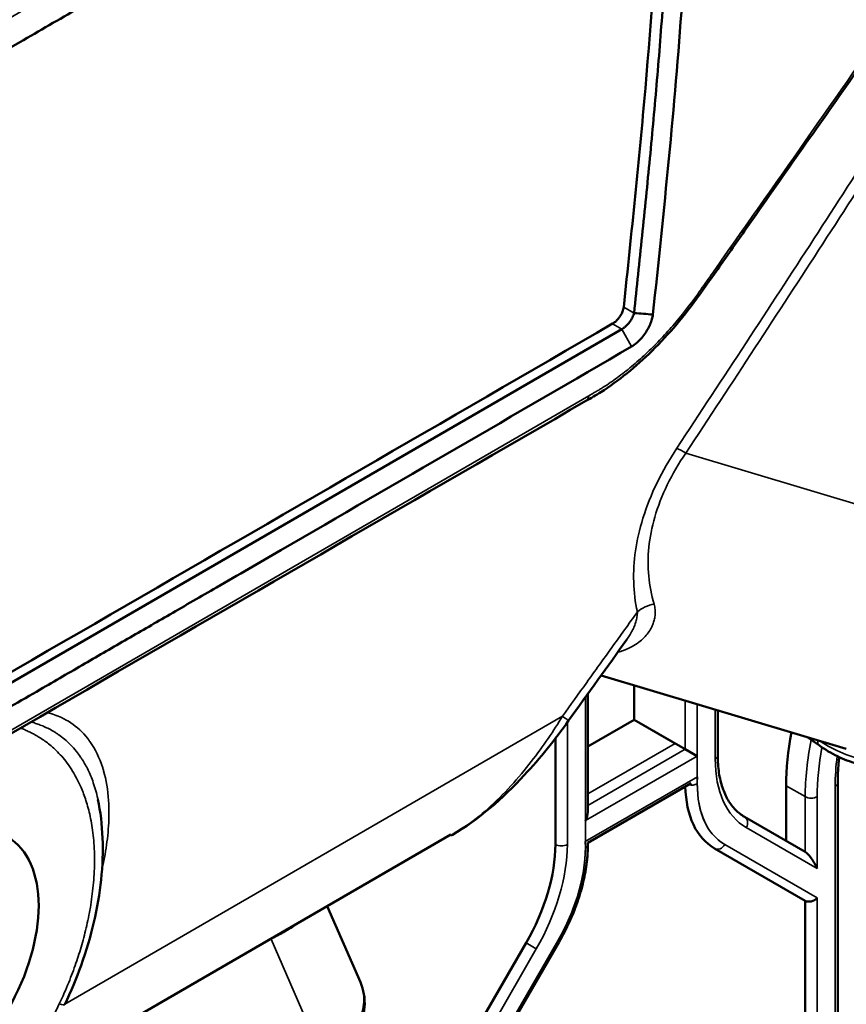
# Model space of a CAD drawing. Header units: millimetres. Extents: x 0 to 14369, y -869 to 2970.
# Tile 568 of 656: x 3769 to 3798, y 1432 to 1467. Entities that reach past the tile are written whole.
import ezdxf

# ---------------------------------------------------------------- set-up
doc = ezdxf.new("R2010")
doc.units = ezdxf.units.MM
doc.header["$LTSCALE"] = 10
doc.layers.add('Sichtbar (ISO)', color=7, linetype='Continuous', lineweight=50)
doc.layers.add('Sichtbar schmal (ISO)', color=7, linetype='Continuous', lineweight=35)

msp = doc.modelspace()

# ---------------------------------------------------------------- linework, layer by layer
at = {"layer": 'Sichtbar (ISO)'}
for p, q in [((3754.408, 1435.092), (3790.074, 1455.734)), ((3790.253, 1444.758), (3790.253, 1444.758)), ((3789.339, 1443.486), (3798.014, 1440.891)), ((3790.513, 1443.135), (3790.513, 1441.918)), ((3790.513, 1441.918), (3790.513, 1443.135)), ((3788.869, 1442.831), (3788.869, 1438.642)), ((3788.869, 1442.831), (3788.869, 1438.642)), ((3793.465, 1440.65), (3793.465, 1442.252)), ((3793.465, 1440.65), (3793.465, 1442.252)), ((3787.72, 1441.893), (3787.72, 1441.891)), ((3788.869, 1440.969), (3790.513, 1441.918)), ((3790.513, 1441.918), (3788.869, 1440.969)), ((3791.963, 1441.081), (3790.513, 1441.918)), ((3790.513, 1441.918), (3792.316, 1440.877)), ((3787.72, 1441.639), (3787.72, 1441.638)), ((3787.72, 1441.251), (3787.72, 1437.506)), ((3796.614, 1441.31), (3797.062, 1440.999)), ((3792.741, 1440.632), (3792.316, 1440.877)), ((3788.869, 1437.56), (3792.529, 1439.673)), ((3795.887, 1437.632), (3795.887, 1439.583)), ((3795.887, 1439.583), (3795.887, 1437.632)), ((3797.708, 1439.685), (3797.708, 1405.065)), ((3797.708, 1439.685), (3797.708, 1405.065)), ((3771.537, 1439.094), (3771.537, 1439.094)), ((3796.559, 1437.244), (3794.413, 1438.483)), ((3794.413, 1438.483), (3796.559, 1437.244)), ((3784.024, 1437.851), (3768.487, 1428.867)), ((3788.869, 1437.56), (3788.869, 1437.489)), ((3793.352, 1437.363), (3796.559, 1435.512)), ((3793.352, 1437.363), (3796.559, 1435.512)), ((3796.559, 1435.512), (3796.559, 1404.575)), ((3779.651, 1435.322), (3780.822, 1432.634)), ((3786.685, 1434.021), (3780.978, 1424.136)), ((3787.855, 1434.063), (3782.148, 1424.178)), ((3787.855, 1434.063), (3782.148, 1424.178))]:
    msp.add_line(p, q, dxfattribs=at)
for centre, major_axis, ratio, start_param, end_param in [((-11837.254, 10466.773), (-22051.119, 0), 0.57735, 2.356194, 2.360779), ((-11837.254, 10466.404), (22051.101, 0), 0.57735, 5.497787, 5.502377), ((-11837.254, 10462.435), (-22050.881, 0), 0.57735, 2.356194, 2.360784), ((3792.405, 1457.225), (0.408, -0.29), 0.004388, 6.277445, 6.283257), ((-11837.259, 10435.72), (-22047.98, 0), 0.57735, 2.35627, 2.358553), ((3788.553, 1453.626), (0.251, -0.433), 0.578803, 6.275987, 6.283156), ((3786.566, 1443.049), (1.626, -1.165), 0.00337, 6.283184, 6.283864), ((3802.251, 1443.257), (4.5, 7.794), 0.57735, 2.111686, 2.356194), ((3802.251, 1443.257), (-4.5, -7.794), 0.57735, 5.253278, 5.497787), ((3795.852, 1441.694), (-2.5, -4.33), 0.57735, 5.522643, 6.283185), ((3788.569, 1438.468), (0.212, 0.367), 0.57735, 4.712389, 5.497787), ((3770.997, 1439.093), (-0.625, -1.083), 0.57735, 1.127642, 1.134435), ((3784.185, 1435.465), (-2.5, -4.33), 0.57735, 1.570796, 2.356194), ((3796.771, 1436.775), (0.277, -0.48), 0.239146, 1.178097, 2.748894), ((3796.771, 1436.775), (0.277, -0.48), 0.239146, 1.178097, 2.748894), ((3796.771, 1435.736), (0.277, 0.16), 0.717439, 3.534292, 5.105088), ((3796.771, 1435.736), (0.277, 0.16), 0.717439, 3.534292, 5.105088)]:
    msp.add_ellipse(centre, major_axis=major_axis, ratio=ratio, start_param=start_param, end_param=end_param, dxfattribs=at)
msp.add_ellipse((3765.694, 1433.173), major_axis=(-2.65, -4.59), ratio=0.57735, dxfattribs=at)
for points, knots in [([(3879.949, 1536.495), (3856.57, 1522.788), (3833.136, 1509.11), (3791.506, 1484.915), (3773.332, 1474.387), (3755.127, 1463.876)], [0, 0, 0, 0, 10.000026, 10.000026, 17.72403, 17.72403, 17.72403, 17.72403]), ([(3818.525, 1495.897), (3816.59, 1492.549), (3814.581, 1489.237), (3810.959, 1483.491), (3809.371, 1481.04), (3805.338, 1474.948), (3802.865, 1471.324), (3799.116, 1465.915), (3797.859, 1464.117), (3795.969, 1461.422), (3795.338, 1460.524), (3794.391, 1459.178), (3794.076, 1458.729), (3793.602, 1458.056), (3793.444, 1457.832), (3793.207, 1457.496), (3793.128, 1457.384), (3793.01, 1457.215), (3792.97, 1457.159), (3792.921, 1457.089), (3792.911, 1457.075), (3792.894, 1457.051), (3792.887, 1457.04), (3792.857, 1456.998), (3792.835, 1456.967), (3792.812, 1456.935)], [0.002226, 0.002226, 0.002226, 0.002226, 1.164965, 1.164965, 2.041349, 2.041349, 3.357354, 3.357354, 4.015648, 4.015648, 4.344804, 4.344804, 4.509383, 4.509383, 4.591673, 4.591673, 4.632817, 4.632817, 4.65339, 4.65339, 4.658533, 4.658533, 4.66239, 4.66239, 4.673955, 4.673955, 4.673955, 4.673955]), ([(3756.14, 1458.573), (3758.751, 1460.084), (3761.361, 1461.595), (3765.57, 1464.031), (3767.17, 1464.957), (3769.467, 1466.287), (3770.165, 1466.691), (3771.394, 1467.402), (3771.925, 1467.709), (3772.965, 1468.311), (3773.474, 1468.605), (3774.483, 1469.189), (3774.983, 1469.479), (3776.04, 1470.091), (3776.598, 1470.413), (3777.924, 1471.181), (3778.693, 1471.626), (3783.577, 1474.453), (3787.692, 1476.834), (3791.806, 1479.215)], [0.000021, 0.000021, 0.000021, 0.000021, 1.107814, 1.107814, 1.787009, 1.787009, 2.08345, 2.08345, 2.309012, 2.309012, 2.525074, 2.525074, 2.737528, 2.737528, 2.974409, 2.974409, 3.300915, 3.300915, 5.050118, 5.050118, 5.050118, 5.050118]), ([(3791.474, 1479.012), (3791.533, 1476.61), (3791.504, 1474.186), (3791.402, 1471.73), (3791.301, 1469.274), (3791.127, 1466.787), (3790.905, 1464.257), (3790.684, 1461.728), (3790.416, 1459.156), (3790.137, 1456.514)], [0, 0, 0, 0, 0.333333, 0.333333, 0.333333, 0.666667, 0.666667, 0.666667, 1, 1, 1, 1]), ([(3790.504, 1456.302), (3790.6, 1457.213), (3790.792, 1459.035), (3791.068, 1461.778), (3791.321, 1464.536), (3791.539, 1467.317), (3791.713, 1470.126), (3791.87, 1473.918), (3791.887, 1476.826), (3791.839, 1478.801)], [0, 0, 0, 0, 0.125, 0.25, 0.375, 0.5, 0.625, 0.75, 1, 1, 1, 1]), ([(3792.508, 1478.805), (3792.557, 1476.831), (3792.546, 1474.89), (3792.434, 1471.059), (3792.333, 1469.17), (3791.94, 1463.565), (3791.561, 1459.932), (3791.172, 1456.251)], [0.000036, 0.000036, 0.000036, 0.000036, 0.715627, 0.715627, 1.431969, 1.431969, 2.86511, 2.86511, 2.86511, 2.86511]), ([(3792.812, 1456.935), (3792.309, 1456.227), (3791.739, 1455.554), (3790.564, 1454.397), (3789.945, 1453.893), (3789.154, 1453.394), (3788.978, 1453.294), (3788.803, 1453.193)], [0, 0, 0, 0, 0.2605035, 0.2605035, 0.5151875, 0.5151875, 0.5893666, 0.5893666, 0.5893666, 0.5893666]), ([(3789.743, 1455.924), (3789.743, 1455.924), (3789.743, 1455.924), (3789.743, 1455.924), (3789.743, 1455.924), (3789.743, 1455.924), (3789.743, 1455.924), (3789.743, 1455.924), (3789.743, 1455.924), (3789.743, 1455.925), (3789.744, 1455.925), (3789.744, 1455.925), (3789.744, 1455.925), (3789.744, 1455.925), (3789.744, 1455.925), (3789.744, 1455.925), (3789.744, 1455.925), (3789.745, 1455.925), (3789.745, 1455.925), (3789.778, 1455.944), (3789.81, 1455.968), (3789.874, 1456.023), (3789.904, 1456.053), (3789.958, 1456.116), (3789.982, 1456.148), (3790.036, 1456.229), (3790.063, 1456.278), (3790.099, 1456.361), (3790.111, 1456.394), (3790.128, 1456.456), (3790.134, 1456.486), (3790.137, 1456.514)], [0.0000011, 0.0000011, 0.0000011, 0.0000011, 0.0000041, 0.0000041, 0.0000099, 0.0000099, 0.0000201, 0.0000201, 0.0000353, 0.0000353, 0.0000591, 0.0000591, 0.000097, 0.000097, 0.0001572, 0.0001572, 0.0002529, 0.0002529, 0.0003579, 0.0003579, 0.0209236, 0.0209236, 0.0405613, 0.0405613, 0.0584621, 0.0584621, 0.0837881, 0.0837881, 0.1008964, 0.1008964, 0.1171707, 0.1171707, 0.1171707, 0.1171707]), ([(3790.074, 1455.734), (3790.097, 1455.747), (3790.12, 1455.763), (3790.168, 1455.799), (3790.192, 1455.819), (3790.262, 1455.884), (3790.306, 1455.933), (3790.386, 1456.038), (3790.42, 1456.093), (3790.474, 1456.201), (3790.494, 1456.254), (3790.504, 1456.302)], [0.00000264, 0.00000264, 0.00000264, 0.00000264, 0.00989513, 0.00989513, 0.01984048, 0.01984048, 0.0396651, 0.0396651, 0.05958944, 0.05958944, 0.0798544, 0.0798544, 0.0798544, 0.0798544]), ([(3791.172, 1456.251), (3791.17, 1456.251), (3791.17, 1456.251), (3791.058, 1456.259), (3790.948, 1456.268), (3790.727, 1456.285), (3790.615, 1456.293), (3790.504, 1456.302)], [-0.00031347, -0.00031347, -0.00031347, -0.00031347, 0, 0, 0.03317282, 0.03317282, 0.06669491, 0.06669491, 0.06669491, 0.06669491]), ([(3791.172, 1456.251), (3791.166, 1456.197), (3791.155, 1456.141), (3791.122, 1456.021), (3791.1, 1455.958), (3791.031, 1455.799), (3790.979, 1455.703), (3790.875, 1455.548), (3790.829, 1455.486), (3790.725, 1455.366), (3790.668, 1455.308), (3790.545, 1455.201), (3790.479, 1455.153), (3790.414, 1455.115), (3790.414, 1455.115), (3790.414, 1455.115), (3790.414, 1455.115), (3790.413, 1455.115), (3790.413, 1455.115), (3790.413, 1455.115), (3790.413, 1455.115), (3790.413, 1455.115)], [0.0000351, 0.0000351, 0.0000351, 0.0000351, 0.021042, 0.021042, 0.0431518, 0.0431518, 0.076116, 0.076116, 0.0992274, 0.0992274, 0.1245417, 0.1245417, 0.1523967, 0.1523967, 0.152446, 0.152446, 0.1524687, 0.1524687, 0.1524793, 0.1524793, 0.1524841, 0.1524841, 0.1524841, 0.1524841]), ([(3790.413, 1455.115), (3786.28, 1452.712), (3782.145, 1450.313), (3777.251, 1447.476), (3776.493, 1447.037), (3775.183, 1446.278), (3774.631, 1445.959), (3773.583, 1445.352), (3773.086, 1445.065), (3772.085, 1444.485), (3771.581, 1444.194), (3770.548, 1443.596), (3770.02, 1443.29), (3768.795, 1442.582), (3768.098, 1442.179), (3765.801, 1440.851), (3764.201, 1439.926), (3759.983, 1437.491), (3757.366, 1435.981), (3754.747, 1434.472)], [0.000078, 0.000078, 0.000078, 0.000078, 1.757683, 1.757683, 2.079781, 2.079781, 2.314139, 2.314139, 2.525136, 2.525136, 2.739282, 2.739282, 2.96376, 2.96376, 3.259615, 3.259615, 3.939165, 3.939165, 5.050194, 5.050194, 5.050194, 5.050194]), ([(3788.191, 1441.884), (3787.707, 1441.209), (3787.183, 1440.556), (3785.85, 1439.126), (3784.991, 1438.374), (3784.076, 1437.845)], [0, 0, 0, 0, 0.2494297, 0.2494297, 0.5931981, 0.5931981, 0.5931981, 0.5931981]), ([(3797.062, 1440.999), (3797.267, 1440.856), (3797.48, 1440.731), (3797.921, 1440.519), (3798.148, 1440.431), (3798.613, 1440.294), (3798.851, 1440.245), (3799.334, 1440.185), (3799.58, 1440.175), (3800.076, 1440.194), (3800.327, 1440.222), (3800.578, 1440.27)], [0, 0, 0, 0, 0.1023721, 0.1023721, 0.2047442, 0.2047442, 0.3071163, 0.3071163, 0.4094884, 0.4094884, 0.5118605, 0.5118605, 0.5118605, 0.5118605]), ([(3793.465, 1440.65), (3793.465, 1440.437), (3793.48, 1440.234), (3793.536, 1439.853), (3793.578, 1439.676), (3793.687, 1439.352), (3793.754, 1439.204), (3793.909, 1438.943), (3793.997, 1438.828), (3794.191, 1438.632), (3794.297, 1438.55), (3794.413, 1438.483)], [3.1415927, 3.1415927, 3.1415927, 3.1415927, 3.2986723, 3.2986723, 3.4557519, 3.4557519, 3.6128316, 3.6128316, 3.7699112, 3.7699112, 3.9269908, 3.9269908, 3.9269908, 3.9269908]), ([(3793.465, 1440.65), (3793.465, 1440.437), (3793.48, 1440.234), (3793.536, 1439.853), (3793.578, 1439.676), (3793.687, 1439.352), (3793.754, 1439.204), (3793.909, 1438.943), (3793.997, 1438.828), (3794.191, 1438.632), (3794.297, 1438.55), (3794.413, 1438.483)], [3.1415927, 3.1415927, 3.1415927, 3.1415927, 3.2986723, 3.2986723, 3.4557519, 3.4557519, 3.6128316, 3.6128316, 3.7699112, 3.7699112, 3.9269908, 3.9269908, 3.9269908, 3.9269908]), ([(3797.763, 1440.596), (3797.754, 1440.526), (3797.747, 1440.456), (3797.719, 1440.146), (3797.708, 1439.912), (3797.708, 1439.685)], [2.9977287, 2.9977287, 2.9977287, 2.9977287, 3.0299646, 3.0299646, 3.1415927, 3.1415927, 3.1415927, 3.1415927]), ([(3797.763, 1440.596), (3797.754, 1440.526), (3797.747, 1440.456), (3797.719, 1440.146), (3797.708, 1439.912), (3797.708, 1439.685)], [2.9977287, 2.9977287, 2.9977287, 2.9977287, 3.0299646, 3.0299646, 3.1415927, 3.1415927, 3.1415927, 3.1415927]), ([(3771.537, 1439.094), (3771.719, 1438.229), (3771.755, 1437.261), (3771.546, 1435.279), (3771.304, 1434.241), (3770.775, 1432.76), (3770.583, 1432.297), (3770.368, 1431.844)], [0, 0, 0, 0, 0.3418478, 0.3418478, 0.6748815, 0.6748815, 0.8264374, 0.8264374, 0.8264374, 0.8264374]), ([(3788.869, 1437.489), (3788.869, 1437.274), (3788.854, 1437.053), (3788.797, 1436.601), (3788.754, 1436.371), (3788.641, 1435.906), (3788.572, 1435.672), (3788.407, 1435.204), (3788.313, 1434.971), (3788.1, 1434.511), (3787.983, 1434.284), (3787.855, 1434.063)], [0, 0, 0, 0, 0.1570796, 0.1570796, 0.3141593, 0.3141593, 0.4712389, 0.4712389, 0.6283185, 0.6283185, 0.7853982, 0.7853982, 0.7853982, 0.7853982]), ([(3788.869, 1437.489), (3788.869, 1437.293), (3788.857, 1437.092), (3788.806, 1436.657), (3788.764, 1436.422), (3788.653, 1435.948), (3788.583, 1435.708), (3788.418, 1435.23), (3788.322, 1434.991), (3788.106, 1434.521), (3787.986, 1434.289), (3787.855, 1434.063)], [6.2831853, 6.2831853, 6.2831853, 6.2831853, 6.4262655, 6.4262655, 6.586845, 6.586845, 6.7474245, 6.7474245, 6.908004, 6.908004, 7.0685835, 7.0685835, 7.0685835, 7.0685835]), ([(3780.822, 1432.634), (3780.94, 1432.362), (3780.99, 1432.06), (3780.951, 1431.45), (3780.861, 1431.136), (3780.547, 1430.492), (3780.303, 1430.156), (3779.872, 1429.706), (3779.73, 1429.574), (3779.579, 1429.446)], [0.0000337, 0.0000337, 0.0000337, 0.0000337, 0.1334331, 0.1334331, 0.2697746, 0.2697746, 0.4242083, 0.4242083, 0.4908962, 0.4908962, 0.4908962, 0.4908962])]:
    msp.add_open_spline(points, degree=3, knots=knots, dxfattribs=at)
for points in [[(3788.801, 1453.193), (3777.029, 1446.384), (3765.258, 1439.575), (3753.487, 1432.765)], [(3790.253, 1444.758), (3789.565, 1443.801), (3788.877, 1442.843), (3788.191, 1441.885)], [(3784.076, 1437.845), (3784.064, 1437.838), (3784.052, 1437.831), (3784.039, 1437.824)]]:
    msp.add_open_spline(points, degree=3, dxfattribs=at)
at = {"layer": 'Sichtbar schmal (ISO)'}
for p, q in [((3795.483, 1460.85), (3795.461, 1460.818)), ((3793.033, 1457.37), (3793.033, 1457.369)), ((3790.504, 1456.302), (3790.137, 1456.514)), ((3789.743, 1455.924), (3790.074, 1455.734)), ((3790.413, 1455.115), (3790.074, 1455.734)), ((3788.905, 1453.377), (3753.591, 1432.947)), ((3788.894, 1453.32), (3788.893, 1453.32)), ((3792.332, 1451.345), (3801.504, 1448.602)), ((3791.494, 1449.814), (3791.494, 1449.815)), ((3790.732, 1448.75), (3790.732, 1448.75)), ((3791.163, 1445.276), (3791.163, 1445.276)), ((3788.781, 1442.708), (3788.781, 1437.366)), ((3788.781, 1438.346), (3788.781, 1442.708)), ((3792.316, 1442.596), (3792.316, 1440.877)), ((3792.316, 1440.877), (3792.316, 1442.596)), ((3792.741, 1439.652), (3792.741, 1442.469)), ((3792.741, 1442.469), (3792.741, 1440.632)), ((3787.972, 1442.038), (3770.372, 1431.853)), ((3793.377, 1442.278), (3793.377, 1440.527)), ((3793.377, 1440.527), (3793.377, 1442.278)), ((3770.689, 1441.728), (3770.689, 1441.728)), ((3787.72, 1441.893), (3787.72, 1441.891)), ((3788.145, 1441.916), (3788.145, 1441.916)), ((3788.145, 1441.916), (3788.145, 1441.916)), ((3788.145, 1437.506), (3788.145, 1441.819)), ((3788.145, 1441.819), (3788.145, 1437.506)), ((3787.72, 1441.639), (3787.72, 1441.638)), ((3787.72, 1441.251), (3787.72, 1437.506)), ((3791.963, 1441.081), (3788.869, 1439.295)), ((3792.741, 1440.632), (3788.781, 1438.346)), ((3792.316, 1440.877), (3788.869, 1438.887)), ((3788.774, 1437.607), (3792.747, 1439.901)), ((3795.887, 1439.583), (3796.559, 1439.195)), ((3796.559, 1439.195), (3795.887, 1439.583)), ((3797.62, 1439.562), (3797.62, 1404.943)), ((3797.62, 1404.943), (3797.62, 1439.562)), ((3796.559, 1439.195), (3796.559, 1437.244)), ((3796.559, 1437.244), (3796.559, 1439.195)), ((3796.983, 1436.653), (3796.983, 1439.195)), ((3796.983, 1439.195), (3796.983, 1436.653)), ((3771.315, 1438.218), (3771.308, 1438.219)), ((3796.983, 1436.653), (3794.475, 1438.101)), ((3794.475, 1438.101), (3796.983, 1436.653)), ((3793.714, 1437.501), (3796.983, 1435.613)), ((3796.983, 1435.613), (3793.714, 1437.501)), ((3771.416, 1436.989), (3771.411, 1436.991)), ((3771.407, 1436.546), (3771.405, 1436.547)), ((3796.559, 1435.512), (3796.559, 1404.575)), ((3796.983, 1404.575), (3796.983, 1435.613)), ((3796.983, 1435.613), (3796.983, 1404.575)), ((3777.668, 1434.157), (3779.595, 1429.729)), ((3786.685, 1434.021), (3780.978, 1424.136)), ((3782.1, 1424.206), (3787.808, 1434.091)), ((3787.808, 1434.091), (3782.1, 1424.206)), ((3787.047, 1433.812), (3786.685, 1434.021)), ((3786.685, 1434.021), (3787.047, 1433.812)), ((3787.855, 1434.063), (3787.808, 1434.091)), ((3787.808, 1434.091), (3787.855, 1434.063)), ((3787.047, 1433.812), (3781.34, 1423.927)), ((3781.34, 1423.927), (3787.047, 1433.812))]:
    msp.add_line(p, q, dxfattribs=at)
for centre, major_axis, ratio, start_param, end_param in [((-11837.254, 10461.652), (22050.832, 0), 0.57735, 5.498111, 5.501851), ((-12013.502, 10548.23), (-22299.523, -15.189), 0.576898, 2.356147, 2.359846), ((3792.405, 1457.225), (0.408, -0.29), 0.004388, 0.000072, 0.530713), ((3788.553, 1453.626), (0.251, -0.433), 0.578803, 6.283156, 6.953482), ((3792.722, 1451.019), (-0.835, 0.55), 0.067205, 5.242534, 5.757491), ((3801.222, 1451.092), (-2.847, -10.522), 0.622011, 6.072175, 7.635442), ((3791.325, 1445.222), (-0.977, -0.214), 0.791, 4.653827, 5.329494), ((3786.566, 1443.049), (-1.626, 1.165), 0.00337, 2.61838, 2.619265), ((3786.566, 1443.049), (1.626, -1.165), 0.00337, 5.761399, 6.283184), ((3802.923, 1442.869), (-4.5, -7.794), 0.57735, 5.238653, 5.497787), ((3802.923, 1442.869), (4.5, 7.794), 0.57735, 2.097061, 2.356194), ((3797.176, 1441.163), (-0.114, -0.164), 0.764384, 5.061506, 6.283185), ((3793.165, 1440.65), (0.3, 0), 0.57735, 5.497787, 6.283185), ((3793.165, 1440.65), (0.3, 0), 0.57735, 5.497787, 6.283185), ((3803.135, 1442.747), (-4.35, -7.534), 0.57735, 5.263829, 5.497787), ((3803.135, 1442.747), (4.35, 7.534), 0.57735, 2.122236, 2.356194), ((3803.135, 1442.747), (3.9, 6.755), 0.57735, 2.194447, 2.356194), ((3797.125, 1442.691), (-2.65, -4.59), 0.57735, 5.497787, 6.283185), ((3797.125, 1442.691), (-2.65, -4.59), 0.57735, 5.497787, 6.283185), ((3792.529, 1439.775), (-0.3, 0), 0.57735, 1.212477, 2.356194), ((3796.064, 1441.571), (-2.35, -4.07), 0.57735, 5.433914, 6.283185), ((3796.064, 1441.571), (-2.35, -4.07), 0.57735, 5.497787, 6.283185), ((3797.408, 1439.685), (0.3, 0), 0.57735, 5.497787, 6.283185), ((3797.408, 1439.685), (0.3, 0), 0.57735, 5.497787, 6.283185), ((3795.852, 1441.694), (-2.5, -4.33), 0.57735, 5.522643, 6.283185), ((3796.771, 1439.317), (0.3, 0), 0.57735, 3.926991, 5.497787), ((3796.771, 1439.317), (-0.3, 0), 0.57735, 0.785398, 2.356194), ((3794.263, 1438.223), (0.15, 0.26), 0.816497, 4.712389, 6.283185), ((3794.263, 1438.223), (0.15, 0.26), 0.816497, 4.712389, 6.283185), ((3784.185, 1435.465), (-2.5, -4.33), 0.57735, 1.570796, 2.356194), ((3784.397, 1435.342), (-2.65, -4.59), 0.57735, 1.570796, 2.356194), ((3784.397, 1435.342), (2.65, 4.59), 0.57735, 4.712389, 5.497787), ((3787.932, 1437.629), (-0.3, 0), 0.57735, 0.785398, 2.356194), ((3787.932, 1437.629), (0.3, 0), 0.57735, 3.926991, 5.497787), ((3785.458, 1435.447), (2.35, 4.07), 0.57735, 4.712389, 5.56166), ((3788.569, 1437.489), (0.3, 0), 0.57735, 5.497787, 6.283185), ((3793.502, 1437.623), (-0.15, -0.26), 0.816497, 0, 1.570796), ((3793.502, 1437.623), (-0.15, -0.26), 0.816497, 0, 1.570796), ((3785.458, 1435.447), (2.35, 4.07), 0.57735, 4.712389, 5.497787), ((3776.827, 1433.632), (1.888, 0.66), 0.543224, 0.360178, 0.360189), ((3654.283, 1372.771), (609.059, 346.843), 0.011225, 4.904658, 4.909986), ((3778.346, 1433.959), (-0.497, 0.868), 0.569929, 1.018032, 1.036831), ((3765.694, 1433.173), (-3.964, -6.865), 0.57735, 6.157814, 7.993764), ((3769.464, 1432.272), (0.904, -0.428), 0.113755, 5.663078, 6.2831)]:
    msp.add_ellipse(centre, major_axis=major_axis, ratio=ratio, start_param=start_param, end_param=end_param, dxfattribs=at)
for points in [[(3754.907, 1465.05), (3796.679, 1489.167), (3838.283, 1513.391), (3879.718, 1537.72)], [(3754.739, 1460.814), (3796.556, 1484.957), (3838.205, 1509.207), (3879.686, 1533.564)], [(3791.509, 1455.448), (3791.503, 1455.442), (3791.497, 1455.435), (3791.49, 1455.429)], [(3790.051, 1454.122), (3790.046, 1454.119), (3790.042, 1454.115), (3790.037, 1454.111)], [(3797.691, 1440.629), (3797.644, 1440.268), (3797.62, 1439.913), (3797.62, 1439.562)]]:
    msp.add_open_spline(points, degree=3, dxfattribs=at)
for points, knots in [([(3792.757, 1456.976), (3792.828, 1457.076), (3792.969, 1457.276), (3793.251, 1457.677), (3793.745, 1458.378), (3794.732, 1459.781), (3796.705, 1462.588), (3799.515, 1466.606), (3802.859, 1471.449), (3806.162, 1476.322), (3809.406, 1481.233), (3812.579, 1486.19), (3815.151, 1490.366), (3817.038, 1493.535), (3817.907, 1495.029), (3818.28, 1495.674)], [0, 0, 0, 0, 0.0079314, 0.0158627, 0.0317254, 0.0634509, 0.1269017, 0.2538034, 0.3807052, 0.5076069, 0.6345086, 0.7614103, 0.888312, 0.9517629, 0.9999978, 0.9999978, 0.9999978, 0.9999978]), ([(3792.019, 1451.523), (3793.665, 1454.019), (3795.282, 1456.486), (3796.867, 1458.927), (3798.451, 1461.369), (3800.003, 1463.784), (3801.517, 1466.177), (3803.031, 1468.569), (3804.508, 1470.937), (3805.944, 1473.284)], [0, 0, 0, 0, 0.3333333, 0.3333333, 0.3333333, 0.6666667, 0.6666667, 0.6666667, 1, 1, 1, 1]), ([(3792.332, 1451.345), (3793.978, 1453.842), (3797.214, 1458.78), (3801.869, 1466.033), (3804.824, 1470.776), (3806.26, 1473.126)], [0, 0, 0, 0, 0.3333333, 0.6666667, 1, 1, 1, 1]), ([(3788.905, 1453.377), (3788.947, 1453.401), (3788.989, 1453.426), (3789.031, 1453.45), (3789.052, 1453.462), (3789.073, 1453.475), (3789.094, 1453.487), (3789.115, 1453.499), (3789.136, 1453.511), (3789.157, 1453.524), (3789.168, 1453.53), (3789.178, 1453.536), (3789.189, 1453.542), (3789.2, 1453.548), (3789.21, 1453.554), (3789.221, 1453.56), (3789.242, 1453.573), (3789.263, 1453.585), (3789.284, 1453.598), (3789.326, 1453.624), (3789.368, 1453.65), (3789.41, 1453.676), (3789.579, 1453.782), (3789.747, 1453.897), (3789.915, 1454.02), (3790.083, 1454.144), (3790.25, 1454.275), (3790.418, 1454.415), (3790.586, 1454.555), (3790.754, 1454.704), (3790.919, 1454.859), (3791.085, 1455.014), (3791.247, 1455.174), (3791.406, 1455.34), (3791.566, 1455.506), (3791.722, 1455.677), (3791.875, 1455.854), (3792.182, 1456.207), (3792.477, 1456.582), (3792.757, 1456.976)], [0, 0, 0, 0, 0.03125, 0.03125, 0.03125, 0.046875, 0.046875, 0.046875, 0.0625, 0.0625, 0.0625, 0.070312, 0.070312, 0.070312, 0.078125, 0.078125, 0.078125, 0.09375, 0.09375, 0.09375, 0.125, 0.125, 0.125, 0.25, 0.25, 0.25, 0.375, 0.375, 0.375, 0.5, 0.5, 0.5, 0.625, 0.625, 0.625, 0.75, 0.75, 0.75, 1, 1, 1, 1]), ([(3790.622, 1445.728), (3790.545, 1446.077), (3790.502, 1446.433), (3790.492, 1446.792), (3790.481, 1447.152), (3790.502, 1447.516), (3790.555, 1447.889), (3790.608, 1448.262), (3790.693, 1448.645), (3790.82, 1449.05), (3790.947, 1449.455), (3791.116, 1449.882), (3791.318, 1450.298), (3791.519, 1450.714), (3791.752, 1451.118), (3792.019, 1451.523)], [0, 0, 0, 0, 0.2, 0.2, 0.2, 0.4, 0.4, 0.4, 0.6, 0.6, 0.6, 0.8, 0.8, 0.8, 1, 1, 1, 1]), ([(3791.213, 1446.006), (3791.116, 1446.331), (3791.053, 1446.664), (3791.023, 1446.999), (3790.992, 1447.334), (3790.995, 1447.671), (3791.029, 1448.016), (3791.063, 1448.361), (3791.129, 1448.715), (3791.237, 1449.087), (3791.346, 1449.459), (3791.496, 1449.85), (3791.68, 1450.23), (3791.864, 1450.611), (3792.082, 1450.98), (3792.332, 1451.345)], [0, 0, 0, 0, 0.2, 0.2, 0.2, 0.4, 0.4, 0.4, 0.6, 0.6, 0.6, 0.8, 0.8, 0.8, 1, 1, 1, 1]), ([(3789.924, 1444.301), (3790, 1444.322), (3790.07, 1444.345), (3790.136, 1444.37), (3790.246, 1444.411), (3790.344, 1444.456), (3790.432, 1444.504), (3790.521, 1444.552), (3790.599, 1444.603), (3790.668, 1444.656), (3790.738, 1444.709), (3790.8, 1444.763), (3790.855, 1444.818), (3790.909, 1444.874), (3790.957, 1444.93), (3790.999, 1444.987), (3791.041, 1445.044), (3791.076, 1445.1), (3791.106, 1445.157), (3791.137, 1445.213), (3791.161, 1445.269), (3791.181, 1445.324), (3791.201, 1445.378), (3791.217, 1445.431), (3791.228, 1445.484), (3791.239, 1445.536), (3791.247, 1445.588), (3791.251, 1445.641), (3791.255, 1445.695), (3791.255, 1445.751), (3791.25, 1445.811), (3791.245, 1445.872), (3791.233, 1445.937), (3791.213, 1446.006)], [0.0367021, 0.0367021, 0.0367021, 0.0367021, 0.0909091, 0.0909091, 0.0909091, 0.1818182, 0.1818182, 0.1818182, 0.2727273, 0.2727273, 0.2727273, 0.3636364, 0.3636364, 0.3636364, 0.4545455, 0.4545455, 0.4545455, 0.5454545, 0.5454545, 0.5454545, 0.6363636, 0.6363636, 0.6363636, 0.7272727, 0.7272727, 0.7272727, 0.8181818, 0.8181818, 0.8181818, 0.9090909, 0.9090909, 0.9090909, 1, 1, 1, 1]), ([(3787.972, 1442.038), (3788.254, 1442.434), (3788.542, 1442.833), (3788.832, 1443.237), (3789.123, 1443.642), (3789.417, 1444.052), (3789.715, 1444.467), (3790.013, 1444.882), (3790.316, 1445.302), (3790.622, 1445.728)], [0, 0, 0, 0, 0.3333333, 0.3333333, 0.3333333, 0.6666667, 0.6666667, 0.6666667, 1, 1, 1, 1]), ([(3790.253, 1444.758), (3790.285, 1444.803), (3790.315, 1444.847), (3790.342, 1444.891), (3790.38, 1444.951), (3790.413, 1445.009), (3790.441, 1445.066), (3790.47, 1445.122), (3790.494, 1445.175), (3790.515, 1445.228), (3790.536, 1445.28), (3790.554, 1445.331), (3790.57, 1445.384), (3790.585, 1445.437), (3790.598, 1445.49), (3790.607, 1445.548), (3790.617, 1445.605), (3790.623, 1445.666), (3790.622, 1445.728)], [0.4789757, 0.4789757, 0.4789757, 0.4789757, 0.5454545, 0.5454545, 0.5454545, 0.6363636, 0.6363636, 0.6363636, 0.7272727, 0.7272727, 0.7272727, 0.8181818, 0.8181818, 0.8181818, 0.9090909, 0.9090909, 0.9090909, 1, 1, 1, 1]), ([(3769.743, 1442.169), (3769.921, 1442.124), (3770.089, 1442.065), (3770.245, 1441.992), (3770.36, 1441.939), (3770.469, 1441.878), (3770.573, 1441.81), (3770.799, 1441.66), (3770.998, 1441.475), (3771.169, 1441.259), (3771.198, 1441.222), (3771.226, 1441.184), (3771.254, 1441.145), (3771.443, 1440.878), (3771.594, 1440.568), (3771.705, 1440.218), (3771.717, 1440.181), (3771.728, 1440.143), (3771.739, 1440.105), (3771.83, 1439.785), (3771.889, 1439.434), (3771.914, 1439.057), (3771.924, 1438.907), (3771.928, 1438.752), (3771.927, 1438.594), (3771.926, 1438.309), (3771.907, 1438.013), (3771.871, 1437.707), (3771.837, 1437.415), (3771.787, 1437.116), (3771.722, 1436.809), (3771.709, 1436.75), (3771.696, 1436.69), (3771.683, 1436.631)], [0.0085176, 0.0085176, 0.0085176, 0.0085176, 0.0677108, 0.0677108, 0.0677108, 0.1111111, 0.1111111, 0.1111111, 0.2060547, 0.2060547, 0.2060547, 0.2222222, 0.2222222, 0.2222222, 0.3333333, 0.3333333, 0.3333333, 0.3451238, 0.3451238, 0.3451238, 0.4444444, 0.4444444, 0.4444444, 0.4841158, 0.4841158, 0.4841158, 0.5555556, 0.5555556, 0.5555556, 0.6236307, 0.6236307, 0.6236307, 0.6367762, 0.6367762, 0.6367762, 0.6367762]), ([(3787.972, 1442.038), (3787.818, 1441.788), (3787.483, 1441.264), (3786.888, 1440.441), (3786.167, 1439.575), (3785.341, 1438.748), (3784.625, 1438.184), (3784.218, 1437.927), (3784.076, 1437.845)], [0.0000332, 0.0000332, 0.0000332, 0.0000332, 0.1111111, 0.2222222, 0.3333333, 0.4444444, 0.5555556, 0.6171978, 0.6171978, 0.6171978, 0.6171978]), ([(3769.168, 1441.836), (3769.195, 1441.829), (3769.222, 1441.821), (3769.251, 1441.813), (3769.303, 1441.798), (3769.356, 1441.78), (3769.412, 1441.761), (3769.467, 1441.741), (3769.524, 1441.72), (3769.583, 1441.695), (3769.641, 1441.671), (3769.702, 1441.644), (3769.764, 1441.613), (3769.825, 1441.583), (3769.889, 1441.549), (3769.953, 1441.511), (3769.99, 1441.49), (3770.026, 1441.467), (3770.064, 1441.443), (3770.093, 1441.424), (3770.122, 1441.405), (3770.151, 1441.384), (3770.219, 1441.337), (3770.287, 1441.285), (3770.356, 1441.227), (3770.425, 1441.169), (3770.495, 1441.105), (3770.566, 1441.033), (3770.636, 1440.961), (3770.707, 1440.882), (3770.778, 1440.794), (3770.827, 1440.732), (3770.876, 1440.666), (3770.925, 1440.595), (3770.946, 1440.564), (3770.967, 1440.532), (3770.988, 1440.499), (3771.057, 1440.39), (3771.124, 1440.27), (3771.189, 1440.136), (3771.254, 1440.002), (3771.316, 1439.855), (3771.374, 1439.689), (3771.405, 1439.597), (3771.436, 1439.5), (3771.464, 1439.396), (3771.487, 1439.312), (3771.509, 1439.224), (3771.529, 1439.132), (3771.532, 1439.119), (3771.535, 1439.106), (3771.537, 1439.094)], [0.0209417, 0.0209417, 0.0209417, 0.0209417, 0.0454545, 0.0454545, 0.0454545, 0.0909091, 0.0909091, 0.0909091, 0.1363636, 0.1363636, 0.1363636, 0.1818182, 0.1818182, 0.1818182, 0.2272727, 0.2272727, 0.2272727, 0.2527816, 0.2527816, 0.2527816, 0.2727273, 0.2727273, 0.2727273, 0.3181818, 0.3181818, 0.3181818, 0.3636364, 0.3636364, 0.3636364, 0.4090909, 0.4090909, 0.4090909, 0.4407035, 0.4407035, 0.4407035, 0.4545455, 0.4545455, 0.4545455, 0.5, 0.5, 0.5, 0.5454545, 0.5454545, 0.5454545, 0.5705976, 0.5705976, 0.5705976, 0.5909091, 0.5909091, 0.5909091, 0.5936792, 0.5936792, 0.5936792, 0.5936792]), ([(3768.798, 1441.622), (3768.833, 1441.609), (3768.91, 1441.578), (3769.037, 1441.523), (3769.179, 1441.455), (3769.331, 1441.374), (3769.491, 1441.279), (3769.659, 1441.166), (3769.835, 1441.032), (3770.018, 1440.872), (3770.206, 1440.683), (3770.399, 1440.456), (3770.593, 1440.185), (3770.785, 1439.861), (3770.969, 1439.474), (3771.139, 1439.008), (3771.285, 1438.44), (3771.39, 1437.751), (3771.429, 1436.962), (3771.391, 1436.145), (3771.292, 1435.365), (3771.147, 1434.632), (3770.97, 1433.949), (3770.766, 1433.305), (3770.515, 1432.632), (3770.296, 1432.126), (3770.171, 1431.864)], [0.0459263, 0.0459263, 0.0459263, 0.0459263, 0.08, 0.12, 0.16, 0.2, 0.24, 0.28, 0.32, 0.36, 0.4, 0.44, 0.48, 0.52, 0.56, 0.6, 0.64, 0.68, 0.72, 0.76, 0.8, 0.84, 0.88, 0.92, 0.96, 1, 1, 1, 1]), ([(3777.668, 1434.157), (3777.819, 1434.234), (3777.969, 1434.314), (3778.11, 1434.395), (3778.252, 1434.476), (3778.387, 1434.557), (3778.518, 1434.644), (3778.588, 1434.69), (3778.657, 1434.737), (3778.724, 1434.786)], [0.0000004, 0.0000004, 0.0000004, 0.0000004, 0.25, 0.25, 0.25, 0.5, 0.5, 0.5, 0.6333613, 0.6333613, 0.6333613, 0.6333613]), ([(3780.822, 1432.634), (3780.906, 1432.441), (3780.947, 1432.233), (3780.946, 1432.015), (3780.945, 1431.79), (3780.899, 1431.555), (3780.803, 1431.304), (3780.707, 1431.054), (3780.557, 1430.788), (3780.355, 1430.521), (3780.153, 1430.255), (3779.899, 1429.988), (3779.595, 1429.729)], [0.3382329, 0.3382329, 0.3382329, 0.3382329, 0.5, 0.5, 0.5, 0.6666667, 0.6666667, 0.6666667, 0.8333333, 0.8333333, 0.8333333, 1, 1, 1, 1])]:
    msp.add_open_spline(points, degree=3, knots=knots, dxfattribs=at)

doc.saveas('drawing.dxf')
